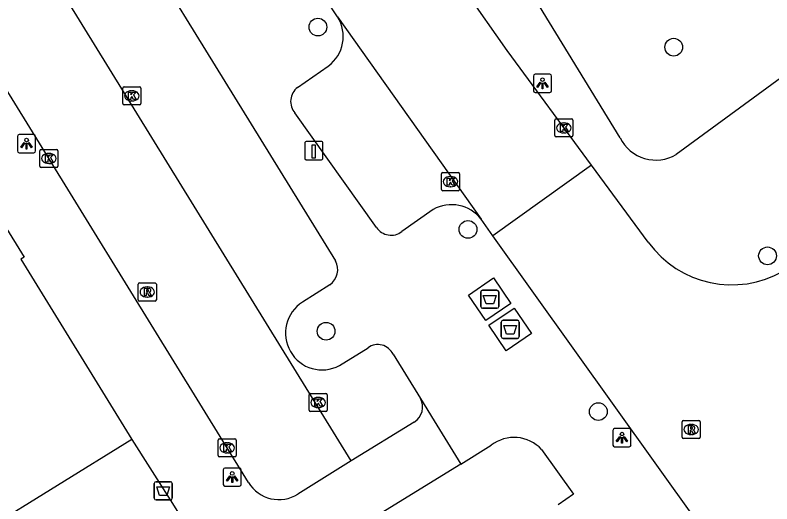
# Model space of a CAD drawing. Extents: x 159040 to 160094, y 381214 to 382518.
# Drawn here: x 159630.65 to 159672.36, y 382222.11 to 382249.05 of the extents above; entities that cross this region are included whole.
import ezdxf

# ---------------------------------------------------------------- set-up
doc = ezdxf.new("R2010")
doc.units = 0
for name, color, linetype in [('IMGEO_Afval_apart_plaats', 7, 'Continuous'), ('IMGEO_Afvalbak', 7, 'Continuous'), ('IMGEO_Boom', 7, 'Continuous'), ('IMGEO_Hek', 7, 'Continuous'), ('IMGEO_Kolk', 7, 'Continuous'), ('IMGEO_Laadpaal', 7, 'Continuous'), ('IMGEO_Lichtpunt', 7, 'Continuous'), ('IMGEO_Pand', 7, 'Continuous'), ('IMGEO_Rijbaan_lokaal_open', 7, 'Continuous'), ('IMGEO_Rioolput', 7, 'Continuous'), ('IMGEO_Voetpad_gesloten', 7, 'Continuous'), ('IMGEO_Voetpad_open', 7, 'Continuous')]:
    doc.layers.add(name, color=color, linetype=linetype)

msp = doc.modelspace()

# ---------------------------------------------------------------- linework, layer by layer
at = {"layer": 'IMGEO_Afval_apart_plaats'}
for p, q in [((159656.313, 382232.991), (159656.313, 382233.791)), ((159656.313, 382233.791), (159656.313, 382232.991)), ((159656.413, 382233.891), (159657.203, 382233.891)), ((159657.203, 382233.891), (159656.413, 382233.891)), ((159657.303, 382233.791), (159657.303, 382232.991)), ((159657.303, 382232.991), (159657.303, 382233.791)), ((159657.203, 382232.891), (159656.413, 382232.891)), ((159656.413, 382232.891), (159657.203, 382232.891)), ((159657.446, 382231.33), (159657.446, 382232.13)), ((159657.446, 382232.13), (159657.446, 382231.33)), ((159657.546, 382232.23), (159658.336, 382232.23)), ((159658.336, 382232.23), (159657.546, 382232.23)), ((159658.436, 382232.13), (159658.436, 382231.33)), ((159658.436, 382231.33), (159658.436, 382232.13)), ((159658.336, 382231.23), (159657.546, 382231.23)), ((159657.546, 382231.23), (159658.336, 382231.23))]:
    msp.add_line(p, q, dxfattribs=at)
for points in [[(159656.456, 382233.605), (159657.16, 382233.605), (159657.011, 382233.135), (159656.605, 382233.135), (159656.456, 382233.605)], [(159657.589, 382231.944), (159658.293, 382231.944), (159658.144, 382231.474), (159657.738, 382231.474), (159657.589, 382231.944)]]:
    msp.add_lwpolyline(points, dxfattribs=at)
for centre, start, end in [((159656.413, 382233.791), 90, 180), ((159656.413, 382233.791), 90, 180), ((159657.203, 382233.791), 0, 90), ((159657.203, 382233.791), 360, 90), ((159656.413, 382232.991), 180, 270), ((159656.413, 382232.991), 180, 270), ((159657.203, 382232.991), 270, 0), ((159657.203, 382232.991), 270, 0), ((159657.546, 382232.13), 90, 180), ((159657.546, 382232.13), 90, 180), ((159658.336, 382232.13), 0, 90), ((159658.336, 382232.13), 360, 90), ((159657.546, 382231.33), 180, 270), ((159657.546, 382231.33), 180, 270), ((159658.336, 382231.33), 270, 0), ((159658.336, 382231.33), 270, 0)]:
    msp.add_arc(centre, 0.1, start, end, dxfattribs=at)
at = {"layer": 'IMGEO_Afvalbak'}
for p, q in [((159638.317, 382222.431), (159638.317, 382223.231)), ((159638.317, 382223.231), (159638.317, 382222.431)), ((159638.417, 382223.331), (159639.207, 382223.331)), ((159639.207, 382223.331), (159638.417, 382223.331)), ((159639.307, 382223.231), (159639.307, 382222.431)), ((159639.307, 382222.431), (159639.307, 382223.231)), ((159639.207, 382222.331), (159638.417, 382222.331)), ((159638.417, 382222.331), (159639.207, 382222.331))]:
    msp.add_line(p, q, dxfattribs=at)
msp.add_lwpolyline([(159638.46, 382223.045), (159639.164, 382223.045), (159639.015, 382222.575), (159638.609, 382222.575), (159638.46, 382223.045)], dxfattribs=at)
for centre, start, end in [((159638.417, 382223.231), 90, 180), ((159638.417, 382223.231), 90, 180), ((159639.207, 382223.231), 0, 90), ((159639.207, 382223.231), 360, 90), ((159638.417, 382222.431), 180, 270), ((159638.417, 382222.431), 180, 270), ((159639.207, 382222.431), 270, 0), ((159639.207, 382222.431), 270, 0)]:
    msp.add_arc(centre, 0.1, start, end, dxfattribs=at)
at = {"layer": 'IMGEO_Boom'}
for centre in [(159647.336, 382248.394), (159666.953, 382247.284), (159655.612, 382237.239), (159672.125, 382235.782), (159647.788, 382231.627), (159662.798, 382227.197)]:
    msp.add_circle(centre, 0.489, dxfattribs=at)
at = {"layer": 'IMGEO_Hek'}
msp.add_lwpolyline([(159639.192, 382222.335), (159639.692, 382221.541)], dxfattribs=at)
at = {"layer": 'IMGEO_Kolk'}
for p, q in [((159636.577, 382244.175), (159636.577, 382245.027)), ((159636.652, 382245.101), (159637.504, 382245.101)), ((159637.065, 382244.881), (159637.09, 382244.881)), ((159637.578, 382245.027), (159637.578, 382244.175)), ((159637.504, 382244.101), (159636.652, 382244.101)), ((159637.088, 382244.321), (159637.063, 382244.321)), ((159660.397, 382242.409), (159660.397, 382243.261)), ((159660.472, 382243.335), (159661.324, 382243.335)), ((159660.885, 382243.115), (159660.91, 382243.115)), ((159661.398, 382243.261), (159661.398, 382242.409)), ((159661.324, 382242.335), (159660.472, 382242.335)), ((159660.908, 382242.555), (159660.883, 382242.555)), ((159632.006, 382240.726), (159632.006, 382241.578)), ((159632.081, 382241.652), (159632.933, 382241.652)), ((159633.007, 382241.578), (159633.007, 382240.726)), ((159632.494, 382241.432), (159632.519, 382241.432)), ((159632.933, 382240.652), (159632.081, 382240.652)), ((159632.517, 382240.872), (159632.492, 382240.872)), ((159654.146, 382239.448), (159654.146, 382240.3)), ((159654.221, 382240.374), (159655.073, 382240.374)), ((159655.147, 382240.3), (159655.147, 382239.448)), ((159654.634, 382240.154), (159654.659, 382240.154)), ((159655.073, 382239.374), (159654.221, 382239.374)), ((159654.657, 382239.594), (159654.632, 382239.594)), ((159646.855, 382227.273), (159646.855, 382228.125)), ((159646.93, 382228.199), (159647.782, 382228.199)), ((159647.856, 382228.125), (159647.856, 382227.273)), ((159647.343, 382227.979), (159647.368, 382227.979)), ((159647.366, 382227.419), (159647.341, 382227.419)), ((159647.782, 382227.199), (159646.93, 382227.199)), ((159641.837, 382224.773), (159641.837, 382225.625)), ((159641.912, 382225.699), (159642.764, 382225.699)), ((159642.838, 382225.625), (159642.838, 382224.773)), ((159642.325, 382225.479), (159642.35, 382225.479)), ((159642.348, 382224.919), (159642.323, 382224.919)), ((159642.764, 382224.699), (159641.912, 382224.699))]:
    msp.add_line(p, q, dxfattribs=at)
for points in [[(159636.577, 382244.175), (159636.577, 382245.027)], [(159636.652, 382245.101), (159637.504, 382245.101)], [(159636.898, 382244.801), (159637.021, 382244.801), (159637.021, 382244.65), (159637.151, 382244.801), (159637.315, 382244.801), (159637.169, 382244.65), (159637.322, 382244.401), (159637.17, 382244.401), (159637.085, 382244.565), (159637.021, 382244.498), (159637.021, 382244.401), (159636.898, 382244.401), (159636.898, 382244.801)], [(159637.578, 382245.027), (159637.578, 382244.175)], [(159637.504, 382244.101), (159636.652, 382244.101)], [(159660.397, 382242.409), (159660.397, 382243.261)], [(159660.472, 382243.335), (159661.324, 382243.335)], [(159661.398, 382243.261), (159661.398, 382242.409)], [(159660.718, 382243.035), (159660.841, 382243.035), (159660.841, 382242.884), (159660.971, 382243.035), (159661.135, 382243.035), (159660.989, 382242.884), (159661.142, 382242.635), (159660.99, 382242.635), (159660.905, 382242.799), (159660.841, 382242.732), (159660.841, 382242.635), (159660.718, 382242.635), (159660.718, 382243.035)], [(159661.324, 382242.335), (159660.472, 382242.335)], [(159632.006, 382240.726), (159632.006, 382241.578)], [(159632.081, 382241.652), (159632.933, 382241.652)], [(159633.007, 382241.578), (159633.007, 382240.726)], [(159632.327, 382241.352), (159632.45, 382241.352), (159632.45, 382241.201), (159632.58, 382241.352), (159632.744, 382241.352), (159632.598, 382241.201), (159632.751, 382240.952), (159632.599, 382240.952), (159632.514, 382241.116), (159632.45, 382241.049), (159632.45, 382240.952), (159632.327, 382240.952), (159632.327, 382241.352)], [(159632.933, 382240.652), (159632.081, 382240.652)], [(159654.146, 382239.448), (159654.146, 382240.3)], [(159654.221, 382240.374), (159655.073, 382240.374)], [(159655.147, 382240.3), (159655.147, 382239.448)], [(159654.467, 382240.074), (159654.59, 382240.074), (159654.59, 382239.923), (159654.72, 382240.074), (159654.884, 382240.074), (159654.738, 382239.923), (159654.891, 382239.674), (159654.739, 382239.674), (159654.654, 382239.838), (159654.59, 382239.771), (159654.59, 382239.674), (159654.467, 382239.674), (159654.467, 382240.074)], [(159655.073, 382239.374), (159654.221, 382239.374)], [(159646.855, 382227.273), (159646.855, 382228.125)], [(159646.93, 382228.199), (159647.782, 382228.199)], [(159647.856, 382228.125), (159647.856, 382227.273)], [(159647.176, 382227.899), (159647.299, 382227.899), (159647.299, 382227.748), (159647.429, 382227.899), (159647.593, 382227.899), (159647.447, 382227.748), (159647.6, 382227.499), (159647.448, 382227.499), (159647.363, 382227.663), (159647.299, 382227.596), (159647.299, 382227.499), (159647.176, 382227.499), (159647.176, 382227.899)], [(159647.782, 382227.199), (159646.93, 382227.199)], [(159641.837, 382224.773), (159641.837, 382225.625)], [(159641.912, 382225.699), (159642.764, 382225.699)], [(159642.838, 382225.625), (159642.838, 382224.773)], [(159642.158, 382225.399), (159642.281, 382225.399), (159642.281, 382225.248), (159642.411, 382225.399), (159642.575, 382225.399), (159642.429, 382225.248), (159642.582, 382224.999), (159642.43, 382224.999), (159642.345, 382225.163), (159642.281, 382225.096), (159642.281, 382224.999), (159642.158, 382224.999), (159642.158, 382225.399)], [(159642.764, 382224.699), (159641.912, 382224.699)]]:
    msp.add_lwpolyline(points, dxfattribs=at)
for centre, start, end in [((159636.654, 382245.025), 91.552, 178.448), ((159636.654, 382245.025), 91.552, 178.448), ((159637.502, 382245.025), 1.552, 88.448), ((159637.502, 382245.025), 1.552, 88.448), ((159636.654, 382244.177), 181.552, 268.448), ((159636.654, 382244.177), 181.552, 268.448), ((159637.502, 382244.177), 271.552, 358.448), ((159637.502, 382244.177), 271.552, 358.448), ((159660.474, 382243.259), 91.552, 178.448), ((159660.474, 382243.259), 91.552, 178.448), ((159661.322, 382243.259), 1.552, 88.448), ((159661.322, 382243.259), 1.552, 88.448), ((159660.474, 382242.411), 181.552, 268.448), ((159660.474, 382242.411), 181.552, 268.448), ((159661.322, 382242.411), 271.552, 358.448), ((159661.322, 382242.411), 271.552, 358.448), ((159632.083, 382241.576), 91.552, 178.448), ((159632.083, 382241.576), 91.552, 178.448), ((159632.931, 382241.576), 1.552, 88.448), ((159632.931, 382241.576), 1.552, 88.448), ((159632.083, 382240.728), 181.552, 268.448), ((159632.083, 382240.728), 181.552, 268.448), ((159632.931, 382240.728), 271.552, 358.448), ((159632.931, 382240.728), 271.552, 358.448), ((159654.223, 382240.298), 91.552, 178.448), ((159654.223, 382240.298), 91.552, 178.448), ((159655.071, 382240.298), 1.552, 88.448), ((159655.071, 382240.298), 1.552, 88.448), ((159654.223, 382239.45), 181.552, 268.448), ((159654.223, 382239.45), 181.552, 268.448), ((159655.071, 382239.45), 271.552, 358.448), ((159655.071, 382239.45), 271.552, 358.448), ((159646.932, 382228.123), 91.552, 178.448), ((159646.932, 382228.123), 91.552, 178.448), ((159647.78, 382228.123), 1.552, 88.448), ((159647.78, 382228.123), 1.552, 88.448), ((159646.932, 382227.275), 181.552, 268.448), ((159646.932, 382227.275), 181.552, 268.448), ((159647.78, 382227.275), 271.552, 358.448), ((159647.78, 382227.275), 271.552, 358.448), ((159641.914, 382225.623), 91.552, 178.448), ((159641.914, 382225.623), 91.552, 178.448), ((159642.762, 382225.623), 1.552, 88.448), ((159642.762, 382225.623), 1.552, 88.448), ((159641.914, 382224.775), 181.552, 268.448), ((159641.914, 382224.775), 181.552, 268.448), ((159642.762, 382224.775), 271.552, 358.448), ((159642.762, 382224.775), 271.552, 358.448)]:
    msp.add_arc(centre, 0.0765, start, end, dxfattribs=at)
for centre, major_axis, ratio, start_param, end_param in [((159637.064, 382244.601), (-0.387, 0.002), 0.722429, 4.712389, 7.853982), ((159637.089, 382244.601), (-0.39, 0.002), 0.717154, 1.570796, 4.712389), ((159660.884, 382242.835), (-0.387, 0.002), 0.722429, 4.712389, 7.853982), ((159660.909, 382242.835), (-0.39, 0.002), 0.717154, 1.570796, 4.712389), ((159632.493, 382241.152), (-0.387, 0.002), 0.722429, 4.712389, 7.853982), ((159632.518, 382241.152), (-0.39, 0.002), 0.717154, 1.570796, 4.712389), ((159654.633, 382239.874), (-0.387, 0.002), 0.722429, 4.712389, 7.853982), ((159654.658, 382239.874), (-0.39, 0.002), 0.717154, 1.570796, 4.712389), ((159647.342, 382227.699), (-0.387, 0.002), 0.722429, 4.712389, 7.853982), ((159647.367, 382227.699), (-0.39, 0.002), 0.717154, 1.570796, 4.712389), ((159642.324, 382225.199), (-0.387, 0.002), 0.722429, 4.712389, 7.853982), ((159642.349, 382225.199), (-0.39, 0.002), 0.717154, 1.570796, 4.712389)]:
    msp.add_ellipse(centre, major_axis=major_axis, ratio=ratio, start_param=start_param, end_param=end_param, dxfattribs=at)
at = {"layer": 'IMGEO_Laadpaal'}
for p, q in [((159646.612, 382241.998), (159646.612, 382241.157)), ((159646.612, 382241.998), (159646.612, 382241.157)), ((159647.528, 382242.082), (159646.687, 382242.082)), ((159647.528, 382242.082), (159646.687, 382242.082)), ((159647.612, 382241.166), (159647.612, 382242.007)), ((159647.612, 382241.166), (159647.612, 382242.007)), ((159646.696, 382241.082), (159647.537, 382241.082)), ((159646.696, 382241.082), (159647.537, 382241.082))]:
    msp.add_line(p, q, dxfattribs=at)
msp.add_lwpolyline([(159647.027, 382241.895), (159647.187, 382241.895), (159647.187, 382241.162), (159647.027, 382241.162), (159647.027, 382241.895)], dxfattribs=at)
for centre, start, end in [((159646.69, 382242.004), 92.4484, 184.2845), ((159646.69, 382242.004), 92.4484, 184.2845), ((159647.534, 382242.004), 2.4484, 94.2845), ((159647.534, 382242.004), 2.4484, 94.2845), ((159646.69, 382241.16), 182.4484, 274.2845), ((159646.69, 382241.16), 182.4484, 274.2845), ((159647.534, 382241.16), 272.4484, 4.2845), ((159647.534, 382241.16), 272.4484, 4.2845)]:
    msp.add_arc(centre, 0.0779, start, end, dxfattribs=at)
at = {"layer": 'IMGEO_Lichtpunt'}
for p, q in [((159659.222, 382245.694), (159659.222, 382244.887)), ((159659.222, 382245.694), (159659.222, 382244.887)), ((159660.124, 382245.789), (159659.316, 382245.789)), ((159660.124, 382245.789), (159659.316, 382245.789)), ((159660.218, 382244.887), (159660.218, 382245.694)), ((159660.218, 382244.887), (159660.218, 382245.694)), ((159659.316, 382244.793), (159660.124, 382244.793)), ((159659.316, 382244.793), (159660.124, 382244.793)), ((159630.776, 382242.37), (159630.776, 382241.563)), ((159630.776, 382242.37), (159630.776, 382241.563)), ((159631.678, 382242.465), (159630.87, 382242.465)), ((159631.678, 382242.465), (159630.87, 382242.465)), ((159631.772, 382241.563), (159631.772, 382242.37)), ((159631.772, 382241.563), (159631.772, 382242.37)), ((159630.87, 382241.469), (159631.678, 382241.469)), ((159630.87, 382241.469), (159631.678, 382241.469)), ((159663.602, 382226.164), (159663.602, 382225.357)), ((159663.602, 382226.164), (159663.602, 382225.357)), ((159664.504, 382226.259), (159663.696, 382226.259)), ((159664.504, 382226.259), (159663.696, 382226.259)), ((159664.598, 382225.357), (159664.598, 382226.164)), ((159664.598, 382225.357), (159664.598, 382226.164)), ((159663.696, 382225.263), (159664.504, 382225.263)), ((159663.696, 382225.263), (159664.504, 382225.263)), ((159642.117, 382223.992), (159642.117, 382223.185)), ((159642.117, 382223.992), (159642.117, 382223.185)), ((159643.019, 382224.087), (159642.211, 382224.087)), ((159643.019, 382224.087), (159642.211, 382224.087)), ((159643.113, 382223.185), (159643.113, 382223.992)), ((159643.113, 382223.185), (159643.113, 382223.992)), ((159642.211, 382223.091), (159643.019, 382223.091)), ((159642.211, 382223.091), (159643.019, 382223.091))]:
    msp.add_line(p, q, dxfattribs=at)
for points in [[(159659.596, 382245.358), (159659.635, 382245.33), (159659.447, 382245.068), (159659.409, 382245.095), (159659.596, 382245.358)], [(159659.698, 382245.31), (159659.745, 382245.31), (159659.745, 382244.988), (159659.698, 382244.988), (159659.698, 382245.31)], [(159659.808, 382245.33), (159659.846, 382245.357), (159660.033, 382245.095), (159659.994, 382245.067), (159659.808, 382245.33)], [(159631.15, 382242.034), (159631.189, 382242.006), (159631.001, 382241.744), (159630.963, 382241.771), (159631.15, 382242.034)], [(159631.252, 382241.986), (159631.299, 382241.986), (159631.299, 382241.664), (159631.252, 382241.664), (159631.252, 382241.986)], [(159631.362, 382242.006), (159631.4, 382242.033), (159631.587, 382241.771), (159631.548, 382241.743), (159631.362, 382242.006)], [(159663.976, 382225.828), (159664.015, 382225.8), (159663.827, 382225.538), (159663.789, 382225.565), (159663.976, 382225.828)], [(159664.078, 382225.78), (159664.125, 382225.78), (159664.125, 382225.458), (159664.078, 382225.458), (159664.078, 382225.78)], [(159664.188, 382225.8), (159664.226, 382225.827), (159664.413, 382225.565), (159664.374, 382225.537), (159664.188, 382225.8)], [(159642.491, 382223.656), (159642.53, 382223.628), (159642.342, 382223.366), (159642.304, 382223.393), (159642.491, 382223.656)], [(159642.593, 382223.608), (159642.64, 382223.608), (159642.64, 382223.286), (159642.593, 382223.286), (159642.593, 382223.608)], [(159642.703, 382223.628), (159642.741, 382223.655), (159642.928, 382223.393), (159642.889, 382223.365), (159642.703, 382223.628)]]:
    msp.add_lwpolyline(points, dxfattribs=at)
for centre in [(159659.721, 382245.492), (159631.275, 382242.168), (159664.101, 382225.962), (159642.616, 382223.79)]:
    msp.add_circle(centre, 0.0994, dxfattribs=at)
for centre, start, end in [((159659.316, 382245.694), 90, 180), ((159659.316, 382245.694), 90, 180), ((159660.124, 382245.694), 0, 90), ((159660.124, 382245.694), 0, 90), ((159659.316, 382244.887), 180, 270), ((159659.316, 382244.887), 180, 270), ((159660.124, 382244.887), 270, 0), ((159660.124, 382244.887), 270, 360), ((159630.87, 382242.37), 90, 180), ((159630.87, 382242.37), 90, 180), ((159631.678, 382242.37), 0, 90), ((159631.678, 382242.37), 0, 90), ((159630.87, 382241.563), 180, 270), ((159630.87, 382241.563), 180, 270), ((159631.678, 382241.563), 270, 0), ((159631.678, 382241.563), 270, 360), ((159663.696, 382226.164), 90, 180), ((159663.696, 382226.164), 90, 180), ((159664.504, 382226.164), 0, 90), ((159664.504, 382226.164), 0, 90), ((159663.696, 382225.357), 180, 270), ((159663.696, 382225.357), 180, 270), ((159664.504, 382225.357), 270, 0), ((159664.504, 382225.357), 270, 360), ((159642.211, 382223.992), 90, 180), ((159642.211, 382223.992), 90, 180), ((159643.019, 382223.992), 0, 90), ((159643.019, 382223.992), 0, 90), ((159642.211, 382223.185), 180, 270), ((159642.211, 382223.185), 180, 270), ((159643.019, 382223.185), 270, 0), ((159643.019, 382223.185), 270, 360)]:
    msp.add_arc(centre, 0.0946, start, end, dxfattribs=at)
at = {"layer": 'IMGEO_Pand'}
for points in [[(159599.396, 382268.643), (159607.582, 382273.688), (159615.176, 382261.366), (159615.348, 382261.472), (159616.392, 382259.777), (159616.267, 382259.545), (159618.642, 382255.68), (159622.133, 382250), (159629.862, 382237.424), (159630.02, 382237.521), (159631.139, 382235.706), (159630.962, 382235.597), (159637.085, 382225.663)], [(159637.085, 382225.663), (159628.862, 382220.595)]]:
    msp.add_lwpolyline(points, dxfattribs=at)
at = {"layer": 'IMGEO_Rijbaan_lokaal_open'}
for points in [[(159643.519, 382223.285), (159640.829, 382227.648), (159636.884, 382234.049), (159631.993, 382241.985), (159621.97, 382258.222), (159617.083, 382266.15), (159611.081, 382275.89), (159611.027, 382275.978)], [(159662.413, 382240.787), (159657.78, 382247.099), (159653.17, 382253.668), (159650.801, 382257.168), (159649.593, 382259.06), (159640.852, 382273.028)], [(159649.177, 382224.477), (159625.662, 382262.584)], [(159648.42, 382248.958), (159647.802, 382249.883)], [(159648.42, 382248.958), (159656.34, 382237.799)], [(159662.413, 382240.787), (159656.988, 382236.892)], [(159665.552, 382236.542), (159662.413, 382240.787)], [(159656.988, 382236.892), (159656.34, 382237.799)], [(159670.452, 382218.057), (159656.988, 382236.892)], [(159649.177, 382224.477), (159646.227, 382222.652)]]:
    msp.add_lwpolyline(points, dxfattribs=at)
for centre, radius, start, end in [((159670.159, 382239.87), 5.683, 215.85, 299.9058), ((159645.182, 382224.29), 1.943, 211.1532, 302.5333)]:
    msp.add_arc(centre, radius, start, end, dxfattribs=at)
at = {"layer": 'IMGEO_Rioolput'}
for p, q in [((159637.43, 382233.363), (159637.43, 382234.215)), ((159637.505, 382234.289), (159638.357, 382234.289)), ((159637.918, 382234.069), (159637.943, 382234.069)), ((159638.431, 382234.215), (159638.431, 382233.363)), ((159638.357, 382233.289), (159637.505, 382233.289)), ((159637.941, 382233.509), (159637.916, 382233.509)), ((159667.416, 382225.787), (159667.416, 382226.639)), ((159667.491, 382226.713), (159668.343, 382226.713)), ((159667.904, 382226.493), (159667.929, 382226.493)), ((159668.417, 382226.639), (159668.417, 382225.787)), ((159668.343, 382225.713), (159667.491, 382225.713)), ((159667.927, 382225.933), (159667.902, 382225.933))]:
    msp.add_line(p, q, dxfattribs=at)
for points in [[(159637.43, 382233.363), (159637.43, 382234.215)], [(159637.505, 382234.289), (159638.357, 382234.289)], [(159638.019, 382233.987), (159637.767, 382233.989), (159637.767, 382233.589)], [(159638.431, 382234.215), (159638.431, 382233.363)], [(159637.767, 382233.589), (159637.891, 382233.589), (159637.891, 382233.751), (159637.902, 382233.751)], [(159637.945, 382233.908), (159637.891, 382233.908), (159637.891, 382233.827)], [(159637.891, 382233.827), (159637.943, 382233.827)], [(159637.949, 382233.722), (159638.02, 382233.589), (159638.16, 382233.589), (159638.095, 382233.715)], [(159638.357, 382233.289), (159637.505, 382233.289)], [(159667.416, 382225.787), (159667.416, 382226.639)], [(159667.491, 382226.713), (159668.343, 382226.713)], [(159668.417, 382226.639), (159668.417, 382225.787)], [(159668.005, 382226.411), (159667.753, 382226.413), (159667.753, 382226.013)], [(159667.753, 382226.013), (159667.877, 382226.013), (159667.877, 382226.175), (159667.888, 382226.175)], [(159667.931, 382226.332), (159667.877, 382226.332), (159667.877, 382226.251)], [(159667.877, 382226.251), (159667.929, 382226.251)], [(159667.935, 382226.146), (159668.006, 382226.013), (159668.146, 382226.013), (159668.081, 382226.139)], [(159668.343, 382225.713), (159667.491, 382225.713)]]:
    msp.add_lwpolyline(points, dxfattribs=at)
for centre, radius, start, end in [((159637.507, 382234.213), 0.0765, 91.552, 178.448), ((159637.507, 382234.213), 0.0765, 91.552, 178.448), ((159638.018, 382233.877), 0.109, 350.3612, 89.416), ((159638.355, 382234.213), 0.0765, 1.552, 88.448), ((159638.355, 382234.213), 0.0765, 1.552, 88.448), ((159637.901, 382233.698), 0.0533, 26.0293, 88.6989), ((159637.927, 382234.016), 0.19, 274.7715, 282.9687), ((159637.951, 382233.812), 0.0964, 77.0061, 93.1865), ((159637.965, 382233.869), 0.0378, 276.6634, 79.6772), ((159638.016, 382233.877), 0.112, 277.5842, 350.9817), ((159638, 382233.662), 0.108, 29.5134, 73.7905), ((159637.507, 382233.365), 0.0765, 181.552, 268.448), ((159637.507, 382233.365), 0.0765, 181.552, 268.448), ((159638.355, 382233.365), 0.0765, 271.552, 358.448), ((159638.355, 382233.365), 0.0765, 271.552, 358.448), ((159667.493, 382226.637), 0.0765, 91.552, 178.448), ((159667.493, 382226.637), 0.0765, 91.552, 178.448), ((159668.341, 382226.637), 0.0765, 1.552, 88.448), ((159668.341, 382226.637), 0.0765, 1.552, 88.448), ((159667.887, 382226.122), 0.0533, 26.0293, 88.6989), ((159667.913, 382226.44), 0.19, 274.7715, 282.9687), ((159667.937, 382226.236), 0.0964, 77.0061, 93.1865), ((159667.951, 382226.293), 0.0378, 276.6634, 79.6772), ((159668.004, 382226.301), 0.109, 350.3612, 89.416), ((159668.002, 382226.301), 0.112, 277.5842, 350.9817), ((159667.986, 382226.086), 0.108, 29.5134, 73.7905), ((159667.493, 382225.789), 0.0765, 181.552, 268.448), ((159667.493, 382225.789), 0.0765, 181.552, 268.448), ((159668.341, 382225.789), 0.0765, 271.552, 358.448), ((159668.341, 382225.789), 0.0765, 271.552, 358.448)]:
    msp.add_arc(centre, radius, start, end, dxfattribs=at)
for centre, major_axis, ratio, start_param, end_param in [((159637.917, 382233.789), (-0.387, 0.002), 0.722429, 4.712389, 7.853982), ((159637.942, 382233.789), (-0.39, 0.002), 0.717154, 1.570796, 4.712389), ((159667.903, 382226.213), (-0.387, 0.002), 0.722429, 4.712389, 7.853982), ((159667.928, 382226.213), (-0.39, 0.002), 0.717154, 1.570796, 4.712389)]:
    msp.add_ellipse(centre, major_axis=major_axis, ratio=ratio, start_param=start_param, end_param=end_param, dxfattribs=at)
at = {"layer": 'IMGEO_Voetpad_gesloten'}
for points in [[(159657.98, 382233.164), (159656.6, 382232.216), (159655.637, 382233.618), (159657.017, 382234.566), (159657.98, 382233.164)], [(159658.157, 382232.906), (159659.115, 382231.506), (159657.724, 382230.554), (159656.766, 382231.954), (159658.157, 382232.906)]]:
    msp.add_lwpolyline(points, dxfattribs=at)
at = {"layer": 'IMGEO_Voetpad_open'}
for points in [[(159704.967, 382269.09), (159667.096, 382241.376)], [(159631.464, 382262.829), (159648.303, 382235.508)], [(159664.009, 382242.287), (159654.065, 382258.528)], [(159646.22, 382245.062), (159647.906, 382246.247)], [(159650.56, 382237.348), (159646.073, 382243.659)], [(159653.684, 382238.334), (159651.964, 382237.118)], [(159648, 382234.191), (159646.492, 382233.233)], [(159648.526, 382229.745), (159650.103, 382230.72)], [(159651.483, 382230.36), (159652.985, 382227.92)], [(159652.985, 382227.92), (159653.743, 382226.689), (159655.211, 382224.305)], [(159652.648, 382226.624), (159649.177, 382224.477)], [(159637.085, 382225.663), (159639.192, 382222.335), (159639.692, 382221.541)], [(159655.211, 382224.305), (159656.89, 382225.34)], [(159659.668, 382225.109), (159661.428, 382222.643), (159660.583, 382222.051)], [(159655.211, 382224.305), (159646.762, 382219.097)]]:
    msp.add_lwpolyline(points, dxfattribs=at)
for centre, radius, start, end in [((159646.71, 382247.878), 2.023, 306.2569, 32.2717), ((159646.793, 382244.293), 0.959, 126.6745, 221.3628), ((159665.967, 382243.236), 2.176, 205.8489, 301.2675), ((159654.704, 382236.539), 2.065, 37.6128, 119.6097), ((159651.372, 382237.904), 0.984, 214.4208, 306.9723), ((159647.415, 382235.019), 1.014, 305.249, 28.8381), ((159647.581, 382231.523), 2.028, 122.4833, 209.8905), ((159650.644, 382229.968), 0.927, 25.057, 125.7013), ((159647.561, 382231.492), 1.995, 209.4058, 298.9107), ((159652.148, 382227.446), 0.962, 301.3287, 29.5196), ((159658.154, 382223.721), 2.054, 42.5081, 127.9851)]:
    msp.add_arc(centre, radius, start, end, dxfattribs=at)

doc.saveas('drawing.dxf')
